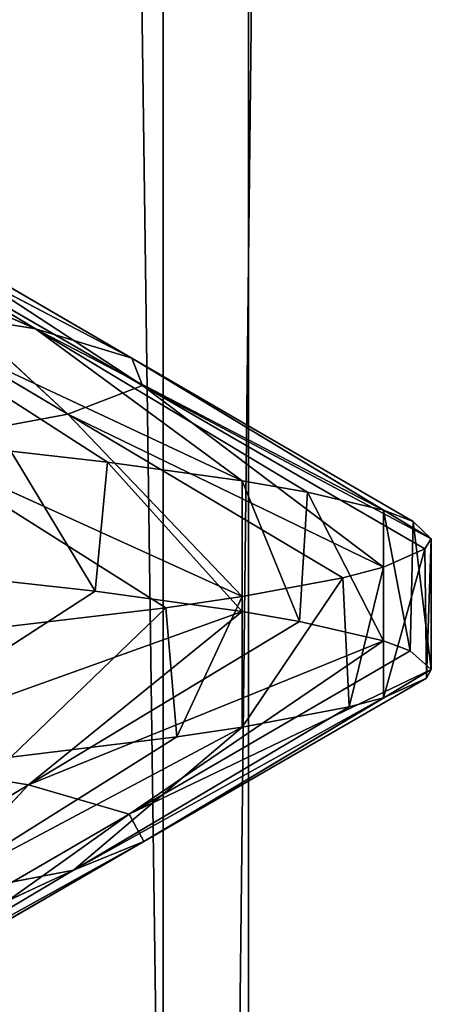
# Model space of a CAD drawing. Extents: x 23.4 to 34.4, y 0.2 to 38.3.
# Tile 348 of 595: x 29.1976 to 29.2383, y 25.1015 to 25.1956. Entities that reach past the tile are written whole.
import ezdxf

# ---------------------------------------------------------------- set-up
doc = ezdxf.new("R2010")
doc.units = 0
doc.header["$LTSCALE"] = 2.54
doc.layers.get('0').update_dxf_attribs({"color": 13, "linetype": 'CONTINUOUS'})

# ---------------------------------------------------------------- blocks, each defined once
blk = doc.blocks.new('SZCZOTKA_DO_WC_MOURO_-_WOL')
at = {"color": 0}
for p, q in [((29.219489, 24.445999, 4.779158), (29.182349, 27.183499, 4.825343)), ((29.219489, 24.445999, 4.779158), (29.182349, 27.183499, 4.825343)), ((29.211343, 27.183499, 4.389211), (29.211343, 24.445999, 4.389211)), ((29.211343, 24.445999, 4.389211), (29.242041, 27.183499, 4.439906)), ((29.211343, 24.445999, 4.389211), (29.242041, 27.183499, 4.439906)), ((29.211343, 27.183499, 4.389211), (29.211343, 24.445999, 4.389211)), ((29.219489, 24.445999, 4.779158), (29.219489, 27.183499, 4.779158)), ((29.219489, 24.445999, 4.779158), (29.219489, 27.183499, 4.779158)), ((29.199127, 25.166069, 4.514072), (29.157462, 25.18457, 4.481211)), ((29.199127, 25.166069, 4.514072), (29.157462, 25.18457, 4.481211)), ((29.199127, 25.166069, 4.514072), (29.173132, 25.181694, 4.521601)), ((29.173132, 25.181694, 4.521601), (29.208334, 25.163275, 4.560801)), ((29.199127, 25.166069, 4.514072), (29.173132, 25.181694, 4.521601)), ((29.173132, 25.181694, 4.521601), (29.208334, 25.163275, 4.560801)), ((29.209341, 25.160646, 4.607476), (29.181427, 25.178899, 4.563697)), ((29.208334, 25.163275, 4.560801), (29.181427, 25.178899, 4.563697)), ((29.209341, 25.160646, 4.607476), (29.181427, 25.178899, 4.563697)), ((29.208334, 25.163275, 4.560801), (29.181427, 25.178899, 4.563697)), ((29.209341, 25.160646, 4.607476), (29.182333, 25.176271, 4.605743)), ((29.182333, 25.176271, 4.605743), (29.202209, 25.157892, 4.654337)), ((29.209341, 25.160646, 4.607476), (29.182333, 25.176271, 4.605743)), ((29.182333, 25.176271, 4.605743), (29.202209, 25.157892, 4.654337)), ((29.202209, 25.157892, 4.654337), (29.175909, 25.173517, 4.647958)), ((29.202209, 25.157892, 4.654337), (29.175909, 25.173517, 4.647958)), ((29.218872, 25.151537, 4.487394), (29.181732, 25.168945, 4.469237)), ((29.181732, 25.168945, 4.469237), (29.199127, 25.166069, 4.514072)), ((29.181732, 25.168945, 4.469237), (29.199127, 25.166069, 4.514072)), ((29.181732, 25.168945, 4.469237), (29.206, 25.15332, 4.457263)), ((29.181732, 25.168945, 4.469237), (29.206, 25.15332, 4.457263)), ((29.218872, 25.151537, 4.487394), (29.181732, 25.168945, 4.469237)), ((29.208334, 25.163275, 4.560801), (29.199127, 25.166069, 4.514072)), ((29.225122, 25.150444, 4.506543), (29.199127, 25.166069, 4.514072)), ((29.199127, 25.166069, 4.514072), (29.232407, 25.148715, 4.537905)), ((29.199127, 25.166069, 4.514072), (29.232407, 25.148715, 4.537905)), ((29.208334, 25.163275, 4.560801), (29.199127, 25.166069, 4.514072)), ((29.218872, 25.151537, 4.487394), (29.199127, 25.166069, 4.514072)), ((29.225122, 25.150444, 4.506543), (29.199127, 25.166069, 4.514072)), ((29.218872, 25.151537, 4.487394), (29.199127, 25.166069, 4.514072)), ((29.236963, 25.145999, 4.589999), (29.208334, 25.163275, 4.560801)), ((29.208334, 25.163275, 4.560801), (29.209341, 25.160646, 4.607476)), ((29.208334, 25.163275, 4.560801), (29.209341, 25.160646, 4.607476)), ((29.208334, 25.163275, 4.560801), (29.232407, 25.148715, 4.537905)), ((29.208334, 25.163275, 4.560801), (29.232407, 25.148715, 4.537905)), ((29.208334, 25.163275, 4.560801), (29.235242, 25.147649, 4.557906)), ((29.208334, 25.163275, 4.560801), (29.235242, 25.147649, 4.557906)), ((29.236963, 25.145999, 4.589999), (29.208334, 25.163275, 4.560801)), ((29.202209, 25.157892, 4.654337), (29.209341, 25.160646, 4.607476)), ((29.202209, 25.157892, 4.654337), (29.209341, 25.160646, 4.607476)), ((29.236349, 25.145021, 4.609209), (29.209341, 25.160646, 4.607476)), ((29.209341, 25.160646, 4.607476), (29.232407, 25.143285, 4.642095)), ((29.209341, 25.160646, 4.607476), (29.232407, 25.143285, 4.642095)), ((29.236963, 25.145999, 4.589999), (29.209341, 25.160646, 4.607476)), ((29.236349, 25.145021, 4.609209), (29.209341, 25.160646, 4.607476)), ((29.236963, 25.145999, 4.589999), (29.209341, 25.160646, 4.607476)), ((29.202209, 25.157892, 4.654337), (29.186819, 25.155023, 4.699849)), ((29.202209, 25.157892, 4.654337), (29.186819, 25.155023, 4.699849)), ((29.218872, 25.140462, 4.692606), (29.202209, 25.157892, 4.654337)), ((29.202209, 25.157892, 4.654337), (29.232407, 25.143285, 4.642095)), ((29.202209, 25.157892, 4.654337), (29.232407, 25.143285, 4.642095)), ((29.202209, 25.157892, 4.654337), (29.22851, 25.142267, 4.660716)), ((29.202209, 25.157892, 4.654337), (29.22851, 25.142267, 4.660716)), ((29.218872, 25.140462, 4.692606), (29.202209, 25.157892, 4.654337)), ((29.211594, 25.139398, 4.710742), (29.186819, 25.155023, 4.699849)), ((29.218872, 25.140462, 4.692606), (29.186819, 25.155023, 4.699849)), ((29.211594, 25.139398, 4.710742), (29.186819, 25.155023, 4.699849)), ((29.218872, 25.140462, 4.692606), (29.186819, 25.155023, 4.699849)), ((29.196771, 25.154381, 4.44), (29.204819, 25.140965, 4.454896)), ((29.196771, 25.154381, 4.44), (29.204819, 25.140965, 4.454896)), ((29.196771, 25.154381, 4.44), (29.206, 25.15332, 4.457263)), ((29.196771, 25.154381, 4.44), (29.206, 25.15332, 4.457263)), ((29.206, 25.15332, 4.457263), (29.204819, 25.140965, 4.454896)), ((29.206, 25.15332, 4.457263), (29.204819, 25.140965, 4.454896)), ((29.206, 25.15332, 4.457263), (29.218872, 25.139037, 4.487394)), ((29.206, 25.15332, 4.457263), (29.218872, 25.139037, 4.487394)), ((29.206, 25.15332, 4.457263), (29.218872, 25.151537, 4.487394)), ((29.206, 25.15332, 4.457263), (29.218872, 25.151537, 4.487394)), ((29.218872, 25.151537, 4.487394), (29.218872, 25.139037, 4.487394)), ((29.218872, 25.151537, 4.487394), (29.218872, 25.139037, 4.487394)), ((29.218872, 25.151537, 4.487394), (29.224377, 25.138086, 4.50401)), ((29.218872, 25.151537, 4.487394), (29.224377, 25.138086, 4.50401)), ((29.218872, 25.151537, 4.487394), (29.225122, 25.150444, 4.506543)), ((29.218872, 25.151537, 4.487394), (29.225122, 25.150444, 4.506543)), ((29.225122, 25.150444, 4.506543), (29.224377, 25.138086, 4.50401)), ((29.225122, 25.150444, 4.506543), (29.224377, 25.138086, 4.50401)), ((29.225122, 25.150444, 4.506543), (29.232407, 25.136215, 4.537905)), ((29.225122, 25.150444, 4.506543), (29.232407, 25.136215, 4.537905)), ((29.225122, 25.150444, 4.506543), (29.232407, 25.148715, 4.537905)), ((29.225122, 25.150444, 4.506543), (29.232407, 25.148715, 4.537905)), ((29.232407, 25.148715, 4.537905), (29.232407, 25.136215, 4.537905)), ((29.232407, 25.148715, 4.537905), (29.232407, 25.136215, 4.537905)), ((29.232407, 25.148715, 4.537905), (29.234955, 25.135284, 4.555326)), ((29.232407, 25.148715, 4.537905), (29.234955, 25.135284, 4.555326)), ((29.232407, 25.148715, 4.537905), (29.235242, 25.147649, 4.557906)), ((29.232407, 25.148715, 4.537905), (29.235242, 25.147649, 4.557906)), ((29.235242, 25.147649, 4.557906), (29.234955, 25.135284, 4.555326)), ((29.235242, 25.147649, 4.557906), (29.234955, 25.135284, 4.555326)), ((29.235242, 25.147649, 4.557906), (29.236963, 25.133501, 4.589999)), ((29.235242, 25.147649, 4.557906), (29.236963, 25.133501, 4.589999)), ((29.235242, 25.147649, 4.557906), (29.236963, 25.145999, 4.589999)), ((29.235242, 25.147649, 4.557906), (29.236963, 25.145999, 4.589999)), ((29.236963, 25.145999, 4.589999), (29.236349, 25.145021, 4.609209)), ((29.236963, 25.145999, 4.589999), (29.236349, 25.145021, 4.609209)), ((29.236963, 25.145999, 4.589999), (29.236502, 25.132652, 4.606638)), ((29.236963, 25.145999, 4.589999), (29.236502, 25.132652, 4.606638)), ((29.236963, 25.145999, 4.589999), (29.236963, 25.133501, 4.589999)), ((29.236963, 25.145999, 4.589999), (29.236963, 25.133501, 4.589999)), ((29.236349, 25.145021, 4.609209), (29.232407, 25.130785, 4.642095)), ((29.236349, 25.145021, 4.609209), (29.232407, 25.130785, 4.642095)), ((29.236349, 25.145021, 4.609209), (29.232407, 25.143285, 4.642095)), ((29.236349, 25.145021, 4.609209), (29.232407, 25.143285, 4.642095)), ((29.236349, 25.145021, 4.609209), (29.236502, 25.132652, 4.606638)), ((29.236349, 25.145021, 4.609209), (29.236502, 25.132652, 4.606638)), ((29.232407, 25.143285, 4.642095), (29.22851, 25.142267, 4.660716)), ((29.232407, 25.143285, 4.642095), (29.22851, 25.142267, 4.660716)), ((29.232407, 25.143285, 4.642095), (29.22912, 25.129909, 4.658156)), ((29.232407, 25.143285, 4.642095), (29.22912, 25.129909, 4.658156)), ((29.232407, 25.143285, 4.642095), (29.232407, 25.130785, 4.642095)), ((29.232407, 25.143285, 4.642095), (29.232407, 25.130785, 4.642095)), ((29.22851, 25.142267, 4.660716), (29.218872, 25.127962, 4.692606)), ((29.22851, 25.142267, 4.660716), (29.218872, 25.127962, 4.692606)), ((29.22851, 25.142267, 4.660716), (29.218872, 25.140462, 4.692606)), ((29.22851, 25.142267, 4.660716), (29.218872, 25.140462, 4.692606)), ((29.22851, 25.142267, 4.660716), (29.22912, 25.129909, 4.658156)), ((29.22851, 25.142267, 4.660716), (29.22912, 25.129909, 4.658156)), ((29.204819, 25.140965, 4.454896), (29.196771, 25.141881, 4.44)), ((29.204819, 25.140965, 4.454896), (29.196771, 25.141881, 4.44)), ((29.204819, 25.140965, 4.454896), (29.180658, 25.125339, 4.467084)), ((29.204819, 25.140965, 4.454896), (29.180658, 25.125339, 4.467084)), ((29.218872, 25.139037, 4.487394), (29.204819, 25.140965, 4.454896)), ((29.218872, 25.139037, 4.487394), (29.204819, 25.140965, 4.454896)), ((29.218872, 25.140462, 4.692606), (29.211594, 25.139398, 4.710742)), ((29.218872, 25.140462, 4.692606), (29.211594, 25.139398, 4.710742)), ((29.218872, 25.140462, 4.692606), (29.21265, 25.127043, 4.708313)), ((29.218872, 25.140462, 4.692606), (29.21265, 25.127043, 4.708313)), ((29.218872, 25.140462, 4.692606), (29.218872, 25.127962, 4.692606)), ((29.218872, 25.140462, 4.692606), (29.218872, 25.127962, 4.692606)), ((29.211594, 25.139398, 4.710742), (29.196771, 25.125117, 4.739999)), ((29.211594, 25.139398, 4.710742), (29.196771, 25.125117, 4.739999)), ((29.211594, 25.139398, 4.710742), (29.196771, 25.137617, 4.739999)), ((29.211594, 25.139398, 4.710742), (29.196771, 25.137617, 4.739999)), ((29.211594, 25.139398, 4.710742), (29.21265, 25.127043, 4.708313)), ((29.211594, 25.139398, 4.710742), (29.21265, 25.127043, 4.708313)), ((29.180658, 25.125339, 4.467084), (29.218872, 25.139037, 4.487394)), ((29.180658, 25.125339, 4.467084), (29.218872, 25.139037, 4.487394)), ((29.218872, 25.139037, 4.487394), (29.19845, 25.122462, 4.511767)), ((29.218872, 25.139037, 4.487394), (29.19845, 25.122462, 4.511767)), ((29.224377, 25.138086, 4.50401), (29.218872, 25.139037, 4.487394)), ((29.224377, 25.138086, 4.50401), (29.218872, 25.139037, 4.487394)), ((29.224377, 25.138086, 4.50401), (29.19845, 25.122462, 4.511767)), ((29.224377, 25.138086, 4.50401), (29.19845, 25.122462, 4.511767)), ((29.232407, 25.136215, 4.537905), (29.224377, 25.138086, 4.50401)), ((29.232407, 25.136215, 4.537905), (29.224377, 25.138086, 4.50401)), ((29.19845, 25.122462, 4.511767), (29.232407, 25.136215, 4.537905)), ((29.19845, 25.122462, 4.511767), (29.232407, 25.136215, 4.537905)), ((29.232407, 25.136215, 4.537905), (29.208072, 25.119661, 4.558454)), ((29.232407, 25.136215, 4.537905), (29.208072, 25.119661, 4.558454)), ((29.234955, 25.135284, 4.555326), (29.232407, 25.136215, 4.537905)), ((29.234955, 25.135284, 4.555326), (29.232407, 25.136215, 4.537905)), ((29.234955, 25.135284, 4.555326), (29.208072, 25.119661, 4.558454)), ((29.234955, 25.135284, 4.555326), (29.208072, 25.119661, 4.558454)), ((29.236963, 25.133501, 4.589999), (29.234955, 25.135284, 4.555326)), ((29.236963, 25.133501, 4.589999), (29.234955, 25.135284, 4.555326)), ((29.208072, 25.119661, 4.558454), (29.236963, 25.133501, 4.589999)), ((29.208072, 25.119661, 4.558454), (29.236963, 25.133501, 4.589999)), ((29.236963, 25.133501, 4.589999), (29.209482, 25.117029, 4.605137)), ((29.236963, 25.133501, 4.589999), (29.209482, 25.117029, 4.605137)), ((29.236502, 25.132652, 4.606638), (29.209482, 25.117029, 4.605137)), ((29.236502, 25.132652, 4.606638), (29.209482, 25.117029, 4.605137)), ((29.232407, 25.130785, 4.642095), (29.236502, 25.132652, 4.606638)), ((29.232407, 25.130785, 4.642095), (29.236502, 25.132652, 4.606638)), ((29.236502, 25.132652, 4.606638), (29.236963, 25.133501, 4.589999)), ((29.236502, 25.132652, 4.606638), (29.236963, 25.133501, 4.589999)), ((29.232407, 25.130785, 4.642095), (29.202765, 25.114284, 4.652008)), ((29.232407, 25.130785, 4.642095), (29.202765, 25.114284, 4.652008)), ((29.209482, 25.117029, 4.605137), (29.232407, 25.130785, 4.642095)), ((29.209482, 25.117029, 4.605137), (29.232407, 25.130785, 4.642095)), ((29.22912, 25.129909, 4.658156), (29.232407, 25.130785, 4.642095)), ((29.22912, 25.129909, 4.658156), (29.232407, 25.130785, 4.642095)), ((29.22912, 25.129909, 4.658156), (29.202765, 25.114284, 4.652008)), ((29.22912, 25.129909, 4.658156), (29.202765, 25.114284, 4.652008)), ((29.218872, 25.127962, 4.692606), (29.22912, 25.129909, 4.658156)), ((29.218872, 25.127962, 4.692606), (29.22912, 25.129909, 4.658156)), ((29.218872, 25.127962, 4.692606), (29.187778, 25.111417, 4.697639)), ((29.218872, 25.127962, 4.692606), (29.187778, 25.111417, 4.697639)), ((29.202765, 25.114284, 4.652008), (29.218872, 25.127962, 4.692606)), ((29.202765, 25.114284, 4.652008), (29.218872, 25.127962, 4.692606)), ((29.21265, 25.127043, 4.708313), (29.218872, 25.127962, 4.692606)), ((29.21265, 25.127043, 4.708313), (29.218872, 25.127962, 4.692606)), ((29.21265, 25.127043, 4.708313), (29.187778, 25.111417, 4.697639)), ((29.21265, 25.127043, 4.708313), (29.187778, 25.111417, 4.697639)), ((29.196771, 25.125117, 4.739999), (29.21265, 25.127043, 4.708313)), ((29.196771, 25.125117, 4.739999), (29.21265, 25.127043, 4.708313)), ((29.19845, 25.122462, 4.511767), (29.180658, 25.125339, 4.467084)), ((29.19845, 25.122462, 4.511767), (29.180658, 25.125339, 4.467084)), ((29.19845, 25.122462, 4.511767), (29.172522, 25.106836, 4.519524)), ((29.19845, 25.122462, 4.511767), (29.172522, 25.106836, 4.519524)), ((29.19845, 25.122462, 4.511767), (29.181189, 25.104034, 4.561582)), ((29.19845, 25.122462, 4.511767), (29.181189, 25.104034, 4.561582)), ((29.208072, 25.119661, 4.558454), (29.19845, 25.122462, 4.511767)), ((29.208072, 25.119661, 4.558454), (29.19845, 25.122462, 4.511767)), ((29.208072, 25.119661, 4.558454), (29.181189, 25.104034, 4.561582)), ((29.208072, 25.119661, 4.558454), (29.181189, 25.104034, 4.561582)), ((29.208072, 25.119661, 4.558454), (29.182458, 25.101402, 4.603636)), ((29.208072, 25.119661, 4.558454), (29.182458, 25.101402, 4.603636)), ((29.209482, 25.117029, 4.605137), (29.208072, 25.119661, 4.558454)), ((29.209482, 25.117029, 4.605137), (29.208072, 25.119661, 4.558454)), ((29.209482, 25.117029, 4.605137), (29.176407, 25.098659, 4.645859)), ((29.209482, 25.117029, 4.605137), (29.176407, 25.098659, 4.645859)), ((29.209482, 25.117029, 4.605137), (29.182458, 25.101402, 4.603636)), ((29.209482, 25.117029, 4.605137), (29.182458, 25.101402, 4.603636)), ((29.202765, 25.114284, 4.652008), (29.209482, 25.117029, 4.605137)), ((29.202765, 25.114284, 4.652008), (29.209482, 25.117029, 4.605137)), ((29.202765, 25.114284, 4.652008), (29.162909, 25.095793, 4.686966)), ((29.202765, 25.114284, 4.652008), (29.162909, 25.095793, 4.686966)), ((29.202765, 25.114284, 4.652008), (29.176407, 25.098659, 4.645859)), ((29.202765, 25.114284, 4.652008), (29.176407, 25.098659, 4.645859)), ((29.187778, 25.111417, 4.697639), (29.202765, 25.114284, 4.652008)), ((29.187778, 25.111417, 4.697639), (29.202765, 25.114284, 4.652008))]:
    blk.add_line(p, q, dxfattribs=at)
mesh = blk.add_polyface(dxfattribs=at)
corners = [(34.436963, 37.783499, 8.989999), (23.436964, 0.7835, 8.989999), (23.436964, 37.783499, 8.989999)]
mesh.append_faces([[corners[k] for k in face] for face in [(0, 1, 2)]], dxfattribs={"color": 0})
mesh = blk.add_polyface(dxfattribs=at)
corners = [(34.436963, 37.783499, 8.989999), (33.936963, 0.2835, 8.989999), (23.436964, 0.7835, 8.989999)]
mesh.append_faces([[corners[k] for k in face] for face in [(0, 1, 2)]], dxfattribs={"color": 0})
mesh = blk.add_polyface(dxfattribs=at)
corners = [(34.436963, 37.783499, 9.189999), (23.436964, 37.783499, 9.189999), (34.436963, 0.7835, 9.189999)]
mesh.append_faces([[corners[k] for k in face] for face in [(0, 1, 2)]], dxfattribs={"color": 0})
mesh = blk.add_polyface(dxfattribs=at)
corners = [(34.436963, 0.7835, 9.189999), (23.436964, 37.783499, 9.189999), (23.436964, 0.7835, 9.189999)]
mesh.append_faces([[corners[k] for k in face] for face in [(0, 1, 2)]], dxfattribs={"color": 0})
mesh = blk.add_polyface(dxfattribs=at)
corners = [(29.259845, 24.433501, 3.858052), (29.127838, 24.433501, 3.813104), (29.259845, 36.333499, 3.858052)]
mesh.append_faces([[corners[k] for k in face] for face in [(0, 1, 2)]], dxfattribs={"color": 0})
mesh = blk.add_polyface(dxfattribs=at)
corners = [(29.259845, 36.333499, 3.858052), (29.127838, 24.433501, 3.813104), (29.127838, 36.333499, 3.813104)]
mesh.append_faces([[corners[k] for k in face] for face in [(0, 1, 2)]], dxfattribs={"color": 0})
mesh = blk.add_polyface(dxfattribs=at)
corners = [(29.290125, 24.433501, 5.307828), (29.16011, 36.333499, 5.358248), (29.16011, 24.433501, 5.358248)]
mesh.append_faces([[corners[k] for k in face] for face in [(0, 1, 2)]], dxfattribs={"color": 0})
mesh = blk.add_polyface(dxfattribs=at)
corners = [(29.290125, 36.333499, 5.307828), (29.16011, 36.333499, 5.358248), (29.290125, 24.433501, 5.307828)]
mesh.append_faces([[corners[k] for k in face] for face in [(0, 1, 2)]], dxfattribs={"color": 0})
mesh = blk.add_polyface(dxfattribs=at)
corners = [(29.172308, 27.183499, 4.344616), (29.172308, 24.445999, 4.344616), (29.211343, 27.183499, 4.389211)]
mesh.append_faces([[corners[k] for k in face] for face in [(0, 1, 2)]], dxfattribs={"color": 0})
mesh = blk.add_polyface(dxfattribs=at)
corners = [(29.211343, 27.183499, 4.389211), (29.172308, 24.445999, 4.344616), (29.211343, 24.445999, 4.389211)]
mesh.append_faces([[corners[k] for k in face] for face in [(0, 1, 2)]], dxfattribs={"color": 0})
mesh = blk.add_polyface(dxfattribs=at)
corners = [(29.219489, 27.183499, 4.779158), (29.219489, 24.445999, 4.779158), (29.182349, 27.183499, 4.825343)]
mesh.append_faces([[corners[k] for k in face] for face in [(0, 1, 2)]], dxfattribs={"color": 0})
mesh = blk.add_polyface(dxfattribs=at)
corners = [(29.182349, 27.183499, 4.825343), (29.219489, 24.445999, 4.779158), (29.182349, 24.445999, 4.825343)]
mesh.append_faces([[corners[k] for k in face] for face in [(0, 1, 2)]], dxfattribs={"color": 0})
mesh = blk.add_polyface(dxfattribs=at)
corners = [(29.211343, 27.183499, 4.389211), (29.211343, 24.445999, 4.389211), (29.242041, 27.183499, 4.439906)]
mesh.append_faces([[corners[k] for k in face] for face in [(0, 1, 2)]], dxfattribs={"color": 0})
mesh = blk.add_polyface(dxfattribs=at)
corners = [(29.242041, 27.183499, 4.439906), (29.211343, 24.445999, 4.389211), (29.242041, 24.445999, 4.439906)]
mesh.append_faces([[corners[k] for k in face] for face in [(0, 1, 2)]], dxfattribs={"color": 0})
mesh = blk.add_polyface(dxfattribs=at)
corners = [(29.248041, 27.183499, 4.727224), (29.248041, 24.445999, 4.727224), (29.219489, 27.183499, 4.779158)]
mesh.append_faces([[corners[k] for k in face] for face in [(0, 1, 2)]], dxfattribs={"color": 0})
mesh = blk.add_polyface(dxfattribs=at)
corners = [(29.219489, 27.183499, 4.779158), (29.248041, 24.445999, 4.727224), (29.219489, 24.445999, 4.779158)]
mesh.append_faces([[corners[k] for k in face] for face in [(0, 1, 2)]], dxfattribs={"color": 0})
mesh = blk.add_polyface(dxfattribs=at)
corners = [(29.173132, 25.181694, 4.521601), (29.199127, 25.166069, 4.514072), (29.157462, 25.18457, 4.481211)]
mesh.append_faces([[corners[k] for k in face] for face in [(0, 1, 2)]], dxfattribs={"color": 0})
mesh = blk.add_polyface(dxfattribs=at)
corners = [(29.199127, 25.166069, 4.514072), (29.181732, 25.168945, 4.469237), (29.157462, 25.18457, 4.481211)]
mesh.append_faces([[corners[k] for k in face] for face in [(0, 1, 2)]], dxfattribs={"color": 0})
mesh = blk.add_polyface(dxfattribs=at)
corners = [(29.208334, 25.163275, 4.560801), (29.199127, 25.166069, 4.514072), (29.173132, 25.181694, 4.521601)]
mesh.append_faces([[corners[k] for k in face] for face in [(0, 1, 2)]], dxfattribs={"color": 0})
mesh = blk.add_polyface(dxfattribs=at)
corners = [(29.181427, 25.178899, 4.563697), (29.208334, 25.163275, 4.560801), (29.173132, 25.181694, 4.521601)]
mesh.append_faces([[corners[k] for k in face] for face in [(0, 1, 2)]], dxfattribs={"color": 0})
mesh = blk.add_polyface(dxfattribs=at)
corners = [(29.209341, 25.160646, 4.607476), (29.181427, 25.178899, 4.563697), (29.182333, 25.176271, 4.605743)]
mesh.append_faces([[corners[k] for k in face] for face in [(0, 1, 2)]], dxfattribs={"color": 0})
mesh = blk.add_polyface(dxfattribs=at)
corners = [(29.209341, 25.160646, 4.607476), (29.208334, 25.163275, 4.560801), (29.181427, 25.178899, 4.563697)]
mesh.append_faces([[corners[k] for k in face] for face in [(0, 1, 2)]], dxfattribs={"color": 0})
mesh = blk.add_polyface(dxfattribs=at)
corners = [(29.202209, 25.157892, 4.654337), (29.182333, 25.176271, 4.605743), (29.175909, 25.173517, 4.647958)]
mesh.append_faces([[corners[k] for k in face] for face in [(0, 1, 2)]], dxfattribs={"color": 0})
mesh = blk.add_polyface(dxfattribs=at)
corners = [(29.202209, 25.157892, 4.654337), (29.209341, 25.160646, 4.607476), (29.182333, 25.176271, 4.605743)]
mesh.append_faces([[corners[k] for k in face] for face in [(0, 1, 2)]], dxfattribs={"color": 0})
mesh = blk.add_polyface(dxfattribs=at)
corners = [(29.186819, 25.155023, 4.699849), (29.202209, 25.157892, 4.654337), (29.175909, 25.173517, 4.647958)]
mesh.append_faces([[corners[k] for k in face] for face in [(0, 1, 2)]], dxfattribs={"color": 0})
mesh = blk.add_polyface(dxfattribs=at)
corners = [(29.199127, 25.166069, 4.514072), (29.218872, 25.151537, 4.487394), (29.181732, 25.168945, 4.469237)]
mesh.append_faces([[corners[k] for k in face] for face in [(0, 1, 2)]], dxfattribs={"color": 0})
mesh = blk.add_polyface(dxfattribs=at)
corners = [(29.181732, 25.168945, 4.469237), (29.206, 25.15332, 4.457263), (29.196771, 25.154381, 4.44)]
mesh.append_faces([[corners[k] for k in face] for face in [(0, 1, 2)]], dxfattribs={"color": 0})
mesh = blk.add_polyface(dxfattribs=at)
corners = [(29.218872, 25.151537, 4.487394), (29.206, 25.15332, 4.457263), (29.181732, 25.168945, 4.469237)]
mesh.append_faces([[corners[k] for k in face] for face in [(0, 1, 2)]], dxfattribs={"color": 0})
mesh = blk.add_polyface(dxfattribs=at)
corners = [(29.232407, 25.148715, 4.537905), (29.225122, 25.150444, 4.506543), (29.199127, 25.166069, 4.514072)]
mesh.append_faces([[corners[k] for k in face] for face in [(0, 1, 2)]], dxfattribs={"color": 0})
mesh = blk.add_polyface(dxfattribs=at)
corners = [(29.208334, 25.163275, 4.560801), (29.232407, 25.148715, 4.537905), (29.199127, 25.166069, 4.514072)]
mesh.append_faces([[corners[k] for k in face] for face in [(0, 1, 2)]], dxfattribs={"color": 0})
mesh = blk.add_polyface(dxfattribs=at)
corners = [(29.199127, 25.166069, 4.514072), (29.225122, 25.150444, 4.506543), (29.218872, 25.151537, 4.487394)]
mesh.append_faces([[corners[k] for k in face] for face in [(0, 1, 2)]], dxfattribs={"color": 0})
mesh = blk.add_polyface(dxfattribs=at)
corners = [(29.209341, 25.160646, 4.607476), (29.236963, 25.145999, 4.589999), (29.208334, 25.163275, 4.560801)]
mesh.append_faces([[corners[k] for k in face] for face in [(0, 1, 2)]], dxfattribs={"color": 0})
mesh = blk.add_polyface(dxfattribs=at)
corners = [(29.208334, 25.163275, 4.560801), (29.235242, 25.147649, 4.557906), (29.232407, 25.148715, 4.537905)]
mesh.append_faces([[corners[k] for k in face] for face in [(0, 1, 2)]], dxfattribs={"color": 0})
mesh = blk.add_polyface(dxfattribs=at)
corners = [(29.236963, 25.145999, 4.589999), (29.235242, 25.147649, 4.557906), (29.208334, 25.163275, 4.560801)]
mesh.append_faces([[corners[k] for k in face] for face in [(0, 1, 2)]], dxfattribs={"color": 0})
mesh = blk.add_polyface(dxfattribs=at)
corners = [(29.202209, 25.157892, 4.654337), (29.232407, 25.143285, 4.642095), (29.209341, 25.160646, 4.607476)]
mesh.append_faces([[corners[k] for k in face] for face in [(0, 1, 2)]], dxfattribs={"color": 0})
mesh = blk.add_polyface(dxfattribs=at)
corners = [(29.232407, 25.143285, 4.642095), (29.236349, 25.145021, 4.609209), (29.209341, 25.160646, 4.607476)]
mesh.append_faces([[corners[k] for k in face] for face in [(0, 1, 2)]], dxfattribs={"color": 0})
mesh = blk.add_polyface(dxfattribs=at)
corners = [(29.236349, 25.145021, 4.609209), (29.236963, 25.145999, 4.589999), (29.209341, 25.160646, 4.607476)]
mesh.append_faces([[corners[k] for k in face] for face in [(0, 1, 2)]], dxfattribs={"color": 0})
mesh = blk.add_polyface(dxfattribs=at)
corners = [(29.186819, 25.155023, 4.699849), (29.218872, 25.140462, 4.692606), (29.202209, 25.157892, 4.654337)]
mesh.append_faces([[corners[k] for k in face] for face in [(0, 1, 2)]], dxfattribs={"color": 0})
mesh = blk.add_polyface(dxfattribs=at)
corners = [(29.22851, 25.142267, 4.660716), (29.232407, 25.143285, 4.642095), (29.202209, 25.157892, 4.654337)]
mesh.append_faces([[corners[k] for k in face] for face in [(0, 1, 2)]], dxfattribs={"color": 0})
mesh = blk.add_polyface(dxfattribs=at)
corners = [(29.218872, 25.140462, 4.692606), (29.22851, 25.142267, 4.660716), (29.202209, 25.157892, 4.654337)]
mesh.append_faces([[corners[k] for k in face] for face in [(0, 1, 2)]], dxfattribs={"color": 0})
mesh = blk.add_polyface(dxfattribs=at)
corners = [(29.196771, 25.137617, 4.739999), (29.211594, 25.139398, 4.710742), (29.186819, 25.155023, 4.699849)]
mesh.append_faces([[corners[k] for k in face] for face in [(0, 1, 2)]], dxfattribs={"color": 0})
mesh = blk.add_polyface(dxfattribs=at)
corners = [(29.211594, 25.139398, 4.710742), (29.218872, 25.140462, 4.692606), (29.186819, 25.155023, 4.699849)]
mesh.append_faces([[corners[k] for k in face] for face in [(0, 1, 2)]], dxfattribs={"color": 0})
mesh = blk.add_polyface(dxfattribs=at)
corners = [(29.196771, 25.154381, 4.44), (29.204819, 25.140965, 4.454896), (29.196771, 25.141881, 4.44)]
mesh.append_faces([[corners[k] for k in face] for face in [(0, 1, 2)]], dxfattribs={"color": 0})
mesh = blk.add_polyface(dxfattribs=at)
corners = [(29.196771, 25.154381, 4.44), (29.206, 25.15332, 4.457263), (29.204819, 25.140965, 4.454896)]
mesh.append_faces([[corners[k] for k in face] for face in [(0, 1, 2)]], dxfattribs={"color": 0})
mesh = blk.add_polyface(dxfattribs=at)
corners = [(29.206, 25.15332, 4.457263), (29.218872, 25.139037, 4.487394), (29.204819, 25.140965, 4.454896)]
mesh.append_faces([[corners[k] for k in face] for face in [(0, 1, 2)]], dxfattribs={"color": 0})
mesh = blk.add_polyface(dxfattribs=at)
corners = [(29.206, 25.15332, 4.457263), (29.218872, 25.151537, 4.487394), (29.218872, 25.139037, 4.487394)]
mesh.append_faces([[corners[k] for k in face] for face in [(0, 1, 2)]], dxfattribs={"color": 0})
mesh = blk.add_polyface(dxfattribs=at)
corners = [(29.218872, 25.151537, 4.487394), (29.224377, 25.138086, 4.50401), (29.218872, 25.139037, 4.487394)]
mesh.append_faces([[corners[k] for k in face] for face in [(0, 1, 2)]], dxfattribs={"color": 0})
mesh = blk.add_polyface(dxfattribs=at)
corners = [(29.218872, 25.151537, 4.487394), (29.225122, 25.150444, 4.506543), (29.224377, 25.138086, 4.50401)]
mesh.append_faces([[corners[k] for k in face] for face in [(0, 1, 2)]], dxfattribs={"color": 0})
mesh = blk.add_polyface(dxfattribs=at)
corners = [(29.225122, 25.150444, 4.506543), (29.232407, 25.136215, 4.537905), (29.224377, 25.138086, 4.50401)]
mesh.append_faces([[corners[k] for k in face] for face in [(0, 1, 2)]], dxfattribs={"color": 0})
mesh = blk.add_polyface(dxfattribs=at)
corners = [(29.225122, 25.150444, 4.506543), (29.232407, 25.148715, 4.537905), (29.232407, 25.136215, 4.537905)]
mesh.append_faces([[corners[k] for k in face] for face in [(0, 1, 2)]], dxfattribs={"color": 0})
mesh = blk.add_polyface(dxfattribs=at)
corners = [(29.232407, 25.148715, 4.537905), (29.234955, 25.135284, 4.555326), (29.232407, 25.136215, 4.537905)]
mesh.append_faces([[corners[k] for k in face] for face in [(0, 1, 2)]], dxfattribs={"color": 0})
mesh = blk.add_polyface(dxfattribs=at)
corners = [(29.232407, 25.148715, 4.537905), (29.235242, 25.147649, 4.557906), (29.234955, 25.135284, 4.555326)]
mesh.append_faces([[corners[k] for k in face] for face in [(0, 1, 2)]], dxfattribs={"color": 0})
mesh = blk.add_polyface(dxfattribs=at)
corners = [(29.235242, 25.147649, 4.557906), (29.236963, 25.133501, 4.589999), (29.234955, 25.135284, 4.555326)]
mesh.append_faces([[corners[k] for k in face] for face in [(0, 1, 2)]], dxfattribs={"color": 0})
mesh = blk.add_polyface(dxfattribs=at)
corners = [(29.235242, 25.147649, 4.557906), (29.236963, 25.145999, 4.589999), (29.236963, 25.133501, 4.589999)]
mesh.append_faces([[corners[k] for k in face] for face in [(0, 1, 2)]], dxfattribs={"color": 0})
mesh = blk.add_polyface(dxfattribs=at)
corners = [(29.236963, 25.145999, 4.589999), (29.236349, 25.145021, 4.609209), (29.236502, 25.132652, 4.606638)]
mesh.append_faces([[corners[k] for k in face] for face in [(0, 1, 2)]], dxfattribs={"color": 0})
mesh = blk.add_polyface(dxfattribs=at)
corners = [(29.236963, 25.145999, 4.589999), (29.236502, 25.132652, 4.606638), (29.236963, 25.133501, 4.589999)]
mesh.append_faces([[corners[k] for k in face] for face in [(0, 1, 2)]], dxfattribs={"color": 0})
mesh = blk.add_polyface(dxfattribs=at)
corners = [(29.236349, 25.145021, 4.609209), (29.232407, 25.130785, 4.642095), (29.236502, 25.132652, 4.606638)]
mesh.append_faces([[corners[k] for k in face] for face in [(0, 1, 2)]], dxfattribs={"color": 0})
mesh = blk.add_polyface(dxfattribs=at)
corners = [(29.236349, 25.145021, 4.609209), (29.232407, 25.143285, 4.642095), (29.232407, 25.130785, 4.642095)]
mesh.append_faces([[corners[k] for k in face] for face in [(0, 1, 2)]], dxfattribs={"color": 0})
mesh = blk.add_polyface(dxfattribs=at)
corners = [(29.232407, 25.143285, 4.642095), (29.22851, 25.142267, 4.660716), (29.22912, 25.129909, 4.658156)]
mesh.append_faces([[corners[k] for k in face] for face in [(0, 1, 2)]], dxfattribs={"color": 0})
mesh = blk.add_polyface(dxfattribs=at)
corners = [(29.232407, 25.143285, 4.642095), (29.22912, 25.129909, 4.658156), (29.232407, 25.130785, 4.642095)]
mesh.append_faces([[corners[k] for k in face] for face in [(0, 1, 2)]], dxfattribs={"color": 0})
mesh = blk.add_polyface(dxfattribs=at)
corners = [(29.22851, 25.142267, 4.660716), (29.218872, 25.127962, 4.692606), (29.22912, 25.129909, 4.658156)]
mesh.append_faces([[corners[k] for k in face] for face in [(0, 1, 2)]], dxfattribs={"color": 0})
mesh = blk.add_polyface(dxfattribs=at)
corners = [(29.22851, 25.142267, 4.660716), (29.218872, 25.140462, 4.692606), (29.218872, 25.127962, 4.692606)]
mesh.append_faces([[corners[k] for k in face] for face in [(0, 1, 2)]], dxfattribs={"color": 0})
mesh = blk.add_polyface(dxfattribs=at)
corners = [(29.180658, 25.125339, 4.467084), (29.196771, 25.141881, 4.44), (29.204819, 25.140965, 4.454896)]
mesh.append_faces([[corners[k] for k in face] for face in [(0, 1, 2)]], dxfattribs={"color": 0})
mesh = blk.add_polyface(dxfattribs=at)
corners = [(29.218872, 25.139037, 4.487394), (29.180658, 25.125339, 4.467084), (29.204819, 25.140965, 4.454896)]
mesh.append_faces([[corners[k] for k in face] for face in [(0, 1, 2)]], dxfattribs={"color": 0})
mesh = blk.add_polyface(dxfattribs=at)
corners = [(29.218872, 25.140462, 4.692606), (29.211594, 25.139398, 4.710742), (29.21265, 25.127043, 4.708313)]
mesh.append_faces([[corners[k] for k in face] for face in [(0, 1, 2)]], dxfattribs={"color": 0})
mesh = blk.add_polyface(dxfattribs=at)
corners = [(29.218872, 25.140462, 4.692606), (29.21265, 25.127043, 4.708313), (29.218872, 25.127962, 4.692606)]
mesh.append_faces([[corners[k] for k in face] for face in [(0, 1, 2)]], dxfattribs={"color": 0})
mesh = blk.add_polyface(dxfattribs=at)
corners = [(29.211594, 25.139398, 4.710742), (29.196771, 25.125117, 4.739999), (29.21265, 25.127043, 4.708313)]
mesh.append_faces([[corners[k] for k in face] for face in [(0, 1, 2)]], dxfattribs={"color": 0})
mesh = blk.add_polyface(dxfattribs=at)
corners = [(29.211594, 25.139398, 4.710742), (29.196771, 25.137617, 4.739999), (29.196771, 25.125117, 4.739999)]
mesh.append_faces([[corners[k] for k in face] for face in [(0, 1, 2)]], dxfattribs={"color": 0})
mesh = blk.add_polyface(dxfattribs=at)
corners = [(29.19845, 25.122462, 4.511767), (29.180658, 25.125339, 4.467084), (29.218872, 25.139037, 4.487394)]
mesh.append_faces([[corners[k] for k in face] for face in [(0, 1, 2)]], dxfattribs={"color": 0})
mesh = blk.add_polyface(dxfattribs=at)
corners = [(29.19845, 25.122462, 4.511767), (29.218872, 25.139037, 4.487394), (29.224377, 25.138086, 4.50401)]
mesh.append_faces([[corners[k] for k in face] for face in [(0, 1, 2)]], dxfattribs={"color": 0})
mesh = blk.add_polyface(dxfattribs=at)
corners = [(29.232407, 25.136215, 4.537905), (29.19845, 25.122462, 4.511767), (29.224377, 25.138086, 4.50401)]
mesh.append_faces([[corners[k] for k in face] for face in [(0, 1, 2)]], dxfattribs={"color": 0})
mesh = blk.add_polyface(dxfattribs=at)
corners = [(29.208072, 25.119661, 4.558454), (29.19845, 25.122462, 4.511767), (29.232407, 25.136215, 4.537905)]
mesh.append_faces([[corners[k] for k in face] for face in [(0, 1, 2)]], dxfattribs={"color": 0})
mesh = blk.add_polyface(dxfattribs=at)
corners = [(29.208072, 25.119661, 4.558454), (29.232407, 25.136215, 4.537905), (29.234955, 25.135284, 4.555326)]
mesh.append_faces([[corners[k] for k in face] for face in [(0, 1, 2)]], dxfattribs={"color": 0})
mesh = blk.add_polyface(dxfattribs=at)
corners = [(29.236963, 25.133501, 4.589999), (29.208072, 25.119661, 4.558454), (29.234955, 25.135284, 4.555326)]
mesh.append_faces([[corners[k] for k in face] for face in [(0, 1, 2)]], dxfattribs={"color": 0})
mesh = blk.add_polyface(dxfattribs=at)
corners = [(29.209482, 25.117029, 4.605137), (29.208072, 25.119661, 4.558454), (29.236963, 25.133501, 4.589999)]
mesh.append_faces([[corners[k] for k in face] for face in [(0, 1, 2)]], dxfattribs={"color": 0})
mesh = blk.add_polyface(dxfattribs=at)
corners = [(29.236502, 25.132652, 4.606638), (29.209482, 25.117029, 4.605137), (29.236963, 25.133501, 4.589999)]
mesh.append_faces([[corners[k] for k in face] for face in [(0, 1, 2)]], dxfattribs={"color": 0})
mesh = blk.add_polyface(dxfattribs=at)
corners = [(29.232407, 25.130785, 4.642095), (29.209482, 25.117029, 4.605137), (29.236502, 25.132652, 4.606638)]
mesh.append_faces([[corners[k] for k in face] for face in [(0, 1, 2)]], dxfattribs={"color": 0})
mesh = blk.add_polyface(dxfattribs=at)
corners = [(29.202765, 25.114284, 4.652008), (29.209482, 25.117029, 4.605137), (29.232407, 25.130785, 4.642095)]
mesh.append_faces([[corners[k] for k in face] for face in [(0, 1, 2)]], dxfattribs={"color": 0})
mesh = blk.add_polyface(dxfattribs=at)
corners = [(29.22912, 25.129909, 4.658156), (29.202765, 25.114284, 4.652008), (29.232407, 25.130785, 4.642095)]
mesh.append_faces([[corners[k] for k in face] for face in [(0, 1, 2)]], dxfattribs={"color": 0})
mesh = blk.add_polyface(dxfattribs=at)
corners = [(29.218872, 25.127962, 4.692606), (29.202765, 25.114284, 4.652008), (29.22912, 25.129909, 4.658156)]
mesh.append_faces([[corners[k] for k in face] for face in [(0, 1, 2)]], dxfattribs={"color": 0})
mesh = blk.add_polyface(dxfattribs=at)
corners = [(29.187778, 25.111417, 4.697639), (29.202765, 25.114284, 4.652008), (29.218872, 25.127962, 4.692606)]
mesh.append_faces([[corners[k] for k in face] for face in [(0, 1, 2)]], dxfattribs={"color": 0})
mesh = blk.add_polyface(dxfattribs=at)
corners = [(29.21265, 25.127043, 4.708313), (29.187778, 25.111417, 4.697639), (29.218872, 25.127962, 4.692606)]
mesh.append_faces([[corners[k] for k in face] for face in [(0, 1, 2)]], dxfattribs={"color": 0})
mesh = blk.add_polyface(dxfattribs=at)
corners = [(29.196771, 25.125117, 4.739999), (29.187778, 25.111417, 4.697639), (29.21265, 25.127043, 4.708313)]
mesh.append_faces([[corners[k] for k in face] for face in [(0, 1, 2)]], dxfattribs={"color": 0})
mesh = blk.add_polyface(dxfattribs=at)
corners = [(29.172522, 25.106836, 4.519524), (29.180658, 25.125339, 4.467084), (29.19845, 25.122462, 4.511767)]
mesh.append_faces([[corners[k] for k in face] for face in [(0, 1, 2)]], dxfattribs={"color": 0})
mesh = blk.add_polyface(dxfattribs=at)
corners = [(29.181189, 25.104034, 4.561582), (29.172522, 25.106836, 4.519524), (29.19845, 25.122462, 4.511767)]
mesh.append_faces([[corners[k] for k in face] for face in [(0, 1, 2)]], dxfattribs={"color": 0})
mesh = blk.add_polyface(dxfattribs=at)
corners = [(29.181189, 25.104034, 4.561582), (29.19845, 25.122462, 4.511767), (29.208072, 25.119661, 4.558454)]
mesh.append_faces([[corners[k] for k in face] for face in [(0, 1, 2)]], dxfattribs={"color": 0})
mesh = blk.add_polyface(dxfattribs=at)
corners = [(29.182458, 25.101402, 4.603636), (29.181189, 25.104034, 4.561582), (29.208072, 25.119661, 4.558454)]
mesh.append_faces([[corners[k] for k in face] for face in [(0, 1, 2)]], dxfattribs={"color": 0})
mesh = blk.add_polyface(dxfattribs=at)
corners = [(29.209482, 25.117029, 4.605137), (29.182458, 25.101402, 4.603636), (29.208072, 25.119661, 4.558454)]
mesh.append_faces([[corners[k] for k in face] for face in [(0, 1, 2)]], dxfattribs={"color": 0})
mesh = blk.add_polyface(dxfattribs=at)
corners = [(29.176407, 25.098659, 4.645859), (29.182458, 25.101402, 4.603636), (29.209482, 25.117029, 4.605137)]
mesh.append_faces([[corners[k] for k in face] for face in [(0, 1, 2)]], dxfattribs={"color": 0})
mesh = blk.add_polyface(dxfattribs=at)
corners = [(29.202765, 25.114284, 4.652008), (29.176407, 25.098659, 4.645859), (29.209482, 25.117029, 4.605137)]
mesh.append_faces([[corners[k] for k in face] for face in [(0, 1, 2)]], dxfattribs={"color": 0})
mesh = blk.add_polyface(dxfattribs=at)
corners = [(29.162909, 25.095793, 4.686966), (29.176407, 25.098659, 4.645859), (29.202765, 25.114284, 4.652008)]
mesh.append_faces([[corners[k] for k in face] for face in [(0, 1, 2)]], dxfattribs={"color": 0})
mesh = blk.add_polyface(dxfattribs=at)
corners = [(29.187778, 25.111417, 4.697639), (29.162909, 25.095793, 4.686966), (29.202765, 25.114284, 4.652008)]
mesh.append_faces([[corners[k] for k in face] for face in [(0, 1, 2)]], dxfattribs={"color": 0})

msp = doc.modelspace()

# ---------------------------------------------------------------- block references
at = {"color": 0}
msp.add_blockref('SZCZOTKA_DO_WC_MOURO_-_WOL', (0, 0), dxfattribs=at)

doc.saveas('drawing.dxf')
